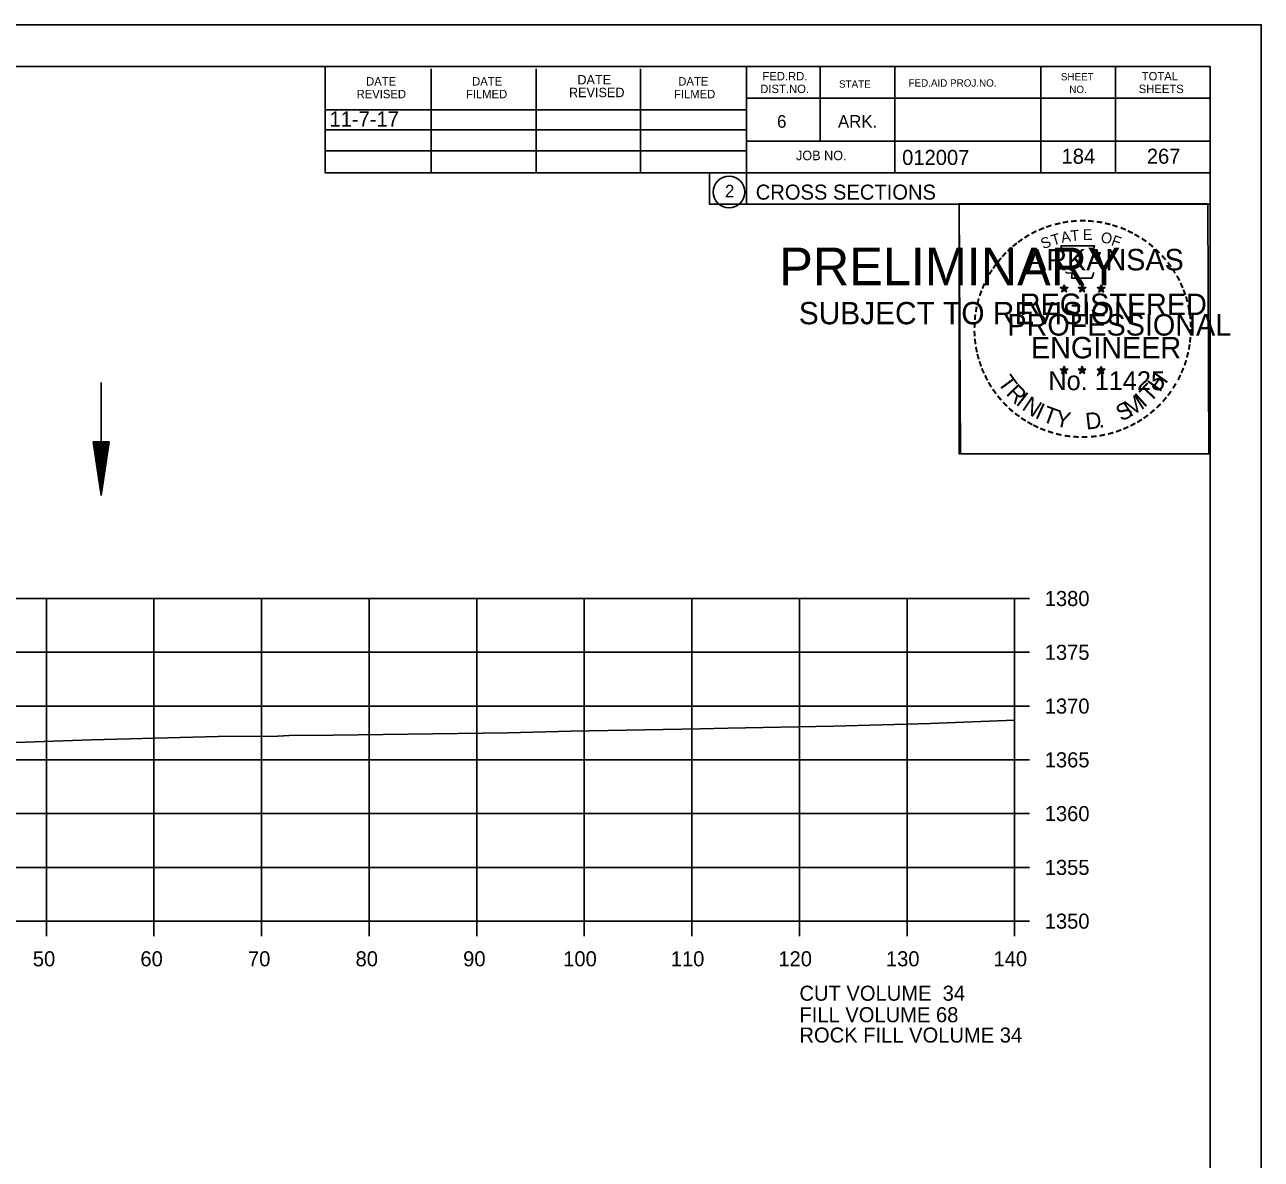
# Model space of a CAD drawing. Extents: x 1374311 to 1383814, y 384102 to 406278.
# Drawn here: x 1381676.6 to 1381791.6, y 391899.3 to 392004.8 of the extents above; entities that cross this region are included whole.
import ezdxf

# ---------------------------------------------------------------- set-up
doc = ezdxf.new("R2010")
doc.units = 0
for name, color, linetype in [('R_Axis', 7, 'Continuous'), ('R_Axis Annot', 7, 'Continuous'), ('R_Border', 7, 'Continuous'), ('R_Border PE', 7, 'Continuous'), ('R_Border Prem', 7, 'Continuous'), ('R_Draft', 7, 'Continuous'), ('R_Exist Surface', 7, 'Continuous'), ('R_Fin Surface', 7, 'Continuous'), ('R_Grid', 7, 'Continuous'), ('R_No Plot', 7, 'Continuous'), ('R_Water', 7, 'Continuous')]:
    doc.layers.add(name, color=color, linetype=linetype)

msp = doc.modelspace()

# ---------------------------------------------------------------- linework, layer by layer
at = {"layer": 'R_Axis'}
for p, q in [((1381768.66, 391921.41), (1381768.66, 391951.41)), ((1381770.06, 391951.41), (1381768.66, 391951.41)), ((1381770.06, 391946.41), (1381768.66, 391946.41)), ((1381770.06, 391941.41), (1381768.66, 391941.41)), ((1381770.06, 391936.41), (1381768.66, 391936.41)), ((1381770.06, 391931.41), (1381768.66, 391931.41)), ((1381770.06, 391926.41), (1381768.66, 391926.41)), ((1381488.66, 391921.41), (1381768.66, 391921.41)), ((1381678.66, 391920.01), (1381678.66, 391921.41)), ((1381688.66, 391920.01), (1381688.66, 391921.41)), ((1381698.66, 391920.01), (1381698.66, 391921.41)), ((1381708.66, 391920.01), (1381708.66, 391921.41)), ((1381718.66, 391920.01), (1381718.66, 391921.41)), ((1381728.66, 391920.01), (1381728.66, 391921.41)), ((1381738.66, 391920.01), (1381738.66, 391921.41)), ((1381748.66, 391920.01), (1381748.66, 391921.41)), ((1381758.66, 391920.01), (1381758.66, 391921.41)), ((1381768.66, 391920.01), (1381768.66, 391921.41)), ((1381770.06, 391921.41), (1381768.66, 391921.41))]:
    msp.add_line(p, q, dxfattribs=at)
at = {"layer": 'R_Border'}
for p, q in [((1381470.66, 392000.87), (1381786.84, 392000.87)), ((1381704.58, 391990.99), (1381704.58, 392000.87)), ((1381714.44, 391990.99), (1381714.44, 392000.67)), ((1381724.2, 391990.99), (1381724.2, 392000.67)), ((1381733.88, 391990.99), (1381733.88, 392000.67)), ((1381743.74, 392000.87), (1381743.74, 391988.07)), ((1381750.58, 392000.87), (1381750.58, 391993.93)), ((1381757.52, 392000.87), (1381757.52, 391990.99)), ((1381771.1, 392000.87), (1381771.1, 391990.99)), ((1381778.04, 392000.87), (1381778.04, 391990.99)), ((1381786.84, 391795.41), (1381786.84, 392000.87)), ((1381786.84, 391997.93), (1381743.74, 391997.93)), ((1381786.84, 391997.95), (1381786.84, 391997.95)), ((1381704.58, 391996.85), (1381743.74, 391996.85)), ((1381704.58, 391994.99), (1381743.74, 391994.99)), ((1381704.58, 391990.99), (1381704.58, 391993.05)), ((1381704.58, 391993.05), (1381743.74, 391993.05)), ((1381786.84, 391993.93), (1381743.74, 391993.93)), ((1381746.7, 391993.93), (1381786.84, 391993.93)), ((1381786.84, 391990.99), (1381704.58, 391990.99)), ((1381743.74, 391988.07), (1381786.84, 391988.07))]:
    msp.add_line(p, q, dxfattribs=at)
msp.add_circle((1381742.12, 391989.21), 1.47, dxfattribs=at)
at = {"layer": 'R_Border PE'}
for p, q in [((1381772.92, 391980.33), (1381773.27, 391980.22)), ((1381772.92, 391980.33), (1381773.18, 391980.28)), ((1381772.92, 391980.33), (1381773.16, 391980.21)), ((1381773.27, 391980.58), (1381773.23, 391980.33)), ((1381773.27, 391980.22), (1381773.27, 391980.58)), ((1381773.27, 391980.58), (1381773.32, 391980.33)), ((1381773.62, 391980.33), (1381773.27, 391980.22)), ((1381773.62, 391980.33), (1381773.33, 391980.28)), ((1381773.62, 391980.33), (1381773.41, 391980.23)), ((1381774.59, 391980.33), (1381774.94, 391980.22)), ((1381774.59, 391980.33), (1381774.85, 391980.28)), ((1381774.59, 391980.33), (1381774.83, 391980.21)), ((1381774.94, 391980.58), (1381774.9, 391980.33)), ((1381774.94, 391980.22), (1381774.94, 391980.58)), ((1381774.94, 391980.58), (1381774.99, 391980.33)), ((1381775.29, 391980.33), (1381774.94, 391980.22)), ((1381775.29, 391980.33), (1381775, 391980.28)), ((1381775.29, 391980.33), (1381775.08, 391980.23)), ((1381776.36, 391980.32), (1381776.71, 391980.2)), ((1381776.36, 391980.32), (1381776.61, 391980.27)), ((1381776.36, 391980.32), (1381776.59, 391980.19)), ((1381776.71, 391980.57), (1381776.66, 391980.32)), ((1381776.71, 391980.2), (1381776.71, 391980.57)), ((1381776.71, 391980.57), (1381776.75, 391980.32)), ((1381777.05, 391980.32), (1381776.71, 391980.2)), ((1381777.05, 391980.32), (1381776.77, 391980.27)), ((1381777.05, 391980.32), (1381776.85, 391980.21)), ((1381773.06, 391979.92), (1381773.27, 391980.22)), ((1381773.06, 391979.92), (1381773.18, 391980.16)), ((1381773.06, 391979.92), (1381773.27, 391980.14)), ((1381773.48, 391979.92), (1381773.27, 391980.22)), ((1381773.48, 391979.92), (1381773.27, 391980.13)), ((1381773.48, 391979.92), (1381773.35, 391980.21)), ((1381774.73, 391979.92), (1381774.94, 391980.22)), ((1381774.73, 391979.92), (1381774.85, 391980.16)), ((1381774.73, 391979.92), (1381774.94, 391980.14)), ((1381775.15, 391979.92), (1381774.94, 391980.22)), ((1381775.15, 391979.92), (1381774.94, 391980.13)), ((1381775.15, 391979.92), (1381775.02, 391980.21)), ((1381776.49, 391979.91), (1381776.71, 391980.2)), ((1381776.49, 391979.91), (1381776.62, 391980.15)), ((1381776.49, 391979.91), (1381776.7, 391980.12)), ((1381776.92, 391979.91), (1381776.7, 391980.12)), ((1381776.92, 391979.91), (1381776.71, 391980.2)), ((1381776.92, 391979.91), (1381776.78, 391980.2)), ((1381772.92, 391972.75), (1381773.27, 391972.64)), ((1381772.92, 391972.75), (1381773.17, 391972.71)), ((1381772.92, 391972.75), (1381773.16, 391972.63)), ((1381773.05, 391972.35), (1381773.27, 391972.64)), ((1381773.05, 391972.35), (1381773.18, 391972.59)), ((1381773.05, 391972.35), (1381773.27, 391972.56)), ((1381773.27, 391973.01), (1381773.23, 391972.76)), ((1381773.27, 391972.64), (1381773.27, 391973.01)), ((1381773.27, 391973.01), (1381773.32, 391972.76)), ((1381773.61, 391972.75), (1381773.27, 391972.64)), ((1381773.48, 391972.35), (1381773.27, 391972.64)), ((1381773.48, 391972.35), (1381773.27, 391972.56)), ((1381773.61, 391972.75), (1381773.33, 391972.71)), ((1381773.48, 391972.35), (1381773.34, 391972.64)), ((1381773.61, 391972.75), (1381773.41, 391972.65)), ((1381774.59, 391972.75), (1381774.94, 391972.64)), ((1381774.59, 391972.75), (1381774.84, 391972.71)), ((1381774.59, 391972.75), (1381774.82, 391972.63)), ((1381774.72, 391972.35), (1381774.94, 391972.64)), ((1381774.72, 391972.35), (1381774.85, 391972.59)), ((1381774.72, 391972.35), (1381774.93, 391972.56)), ((1381774.94, 391973.01), (1381774.9, 391972.76)), ((1381775.15, 391972.35), (1381774.93, 391972.56)), ((1381774.94, 391972.64), (1381774.94, 391973.01)), ((1381774.94, 391973.01), (1381774.99, 391972.76)), ((1381775.28, 391972.75), (1381774.94, 391972.64)), ((1381775.15, 391972.35), (1381774.94, 391972.64)), ((1381775.28, 391972.75), (1381775, 391972.71)), ((1381775.15, 391972.35), (1381775.01, 391972.64)), ((1381775.28, 391972.75), (1381775.08, 391972.65)), ((1381776.35, 391972.74), (1381776.7, 391972.63)), ((1381776.35, 391972.74), (1381776.61, 391972.7)), ((1381776.35, 391972.74), (1381776.59, 391972.62)), ((1381776.49, 391972.34), (1381776.7, 391972.63)), ((1381776.49, 391972.34), (1381776.61, 391972.58)), ((1381776.49, 391972.34), (1381776.7, 391972.55)), ((1381776.7, 391973), (1381776.66, 391972.75)), ((1381776.7, 391972.63), (1381776.7, 391973)), ((1381776.7, 391973), (1381776.75, 391972.75)), ((1381777.05, 391972.74), (1381776.7, 391972.63)), ((1381776.92, 391972.34), (1381776.7, 391972.63)), ((1381776.92, 391972.34), (1381776.7, 391972.55)), ((1381777.05, 391972.74), (1381776.76, 391972.7)), ((1381776.92, 391972.34), (1381776.78, 391972.63)), ((1381777.05, 391972.74), (1381776.85, 391972.64))]:
    msp.add_line(p, q, dxfattribs=at)
for points in [[(1381772.96, 391984.21), (1381773.23, 391983.38)], [(1381776.47, 391983.28), (1381776.62, 391983.57), (1381775.93, 391983.54), (1381776.08, 391984.21), (1381772.96, 391984.21)], [(1381773.46, 391981.78), (1381773.46, 391981.7), (1381774.02, 391981.68), (1381773.96, 391981.2), (1381775.83, 391981.2), (1381776.04, 391981.74)], [(1381773.27, 391980.58), (1381773.48, 391979.92), (1381772.92, 391980.33), (1381773.62, 391980.33), (1381773.06, 391979.92), (1381773.27, 391980.58)], [(1381774.94, 391980.58), (1381775.15, 391979.92), (1381774.59, 391980.33), (1381775.29, 391980.33), (1381774.73, 391979.92), (1381774.94, 391980.58)], [(1381776.71, 391980.57), (1381776.92, 391979.91), (1381776.36, 391980.32), (1381777.05, 391980.32), (1381776.49, 391979.91), (1381776.71, 391980.57)], [(1381773.27, 391973.01), (1381773.48, 391972.35), (1381772.92, 391972.75), (1381773.61, 391972.75), (1381773.05, 391972.35), (1381773.27, 391973.01)], [(1381774.94, 391973.01), (1381775.15, 391972.35), (1381774.59, 391972.75), (1381775.28, 391972.75), (1381774.72, 391972.35), (1381774.94, 391973.01)], [(1381776.7, 391973), (1381776.92, 391972.34), (1381776.35, 391972.74), (1381777.05, 391972.74), (1381776.49, 391972.34), (1381776.7, 391973)]]:
    msp.add_lwpolyline(points, dxfattribs=at)
for centre, radius in [((1381773.27, 391980.22), 0.172), ((1381773.27, 391980.22), 0.145), ((1381773.27, 391980.22), 0.116), ((1381773.27, 391980.22), 0.0991), ((1381773.27, 391980.22), 0.0747), ((1381774.94, 391980.22), 0.172), ((1381774.94, 391980.22), 0.145), ((1381774.94, 391980.22), 0.116), ((1381774.94, 391980.22), 0.0991), ((1381774.94, 391980.22), 0.0747), ((1381776.7, 391980.2), 0.172), ((1381776.7, 391980.2), 0.145), ((1381776.7, 391980.2), 0.116), ((1381776.7, 391980.2), 0.0991), ((1381773.27, 391980.22), 0.0495), ((1381773.27, 391980.22), 0.0296), ((1381774.94, 391980.22), 0.0495), ((1381774.94, 391980.22), 0.0296), ((1381776.7, 391980.2), 0.0747), ((1381776.7, 391980.2), 0.0495), ((1381776.7, 391980.2), 0.0296), ((1381773.27, 391972.64), 0.172), ((1381773.27, 391972.64), 0.145), ((1381773.27, 391972.64), 0.116), ((1381773.27, 391972.64), 0.0991), ((1381773.27, 391972.64), 0.0747), ((1381773.27, 391972.64), 0.0495), ((1381773.27, 391972.64), 0.0296), ((1381774.94, 391972.64), 0.172), ((1381774.94, 391972.64), 0.145), ((1381774.94, 391972.64), 0.116), ((1381774.94, 391972.64), 0.0991), ((1381774.94, 391972.64), 0.0747), ((1381774.94, 391972.64), 0.0495), ((1381774.94, 391972.64), 0.0296), ((1381776.7, 391972.63), 0.172), ((1381776.7, 391972.63), 0.145), ((1381776.7, 391972.63), 0.116), ((1381776.7, 391972.63), 0.0991), ((1381776.7, 391972.63), 0.0747), ((1381776.7, 391972.63), 0.0495), ((1381776.7, 391972.63), 0.0296)]:
    msp.add_circle(centre, radius, dxfattribs=at)
at = {"layer": 'R_Draft'}
for p, q in [((1381683, 391965.99), (1381683.75, 391960.99)), ((1381684.5, 391965.99), (1381683, 391965.99)), ((1381683.12, 391965.99), (1381683.75, 391961.82)), ((1381683.25, 391965.99), (1381683.75, 391962.68)), ((1381683.38, 391965.99), (1381683.75, 391963.51)), ((1381683.5, 391965.99), (1381683.75, 391964.36)), ((1381683.63, 391965.99), (1381683.75, 391965.2)), ((1381684.5, 391965.99), (1381683.75, 391960.99)), ((1381683.99, 391965.99), (1381683.75, 391964.36)), ((1381684.25, 391965.99), (1381683.75, 391962.68)), ((1381684.37, 391965.99), (1381683.75, 391961.82)), ((1381684.12, 391965.99), (1381683.75, 391963.51)), ((1381683.87, 391965.99), (1381683.75, 391965.2))]:
    msp.add_line(p, q, dxfattribs=at)
at = {"layer": 'R_Exist Surface'}
msp.add_lwpolyline([(1381670.45, 391937.83), (1381682.86, 391938.26), (1381694.64, 391938.57), (1381700.17, 391938.61), (1381701.22, 391938.66), (1381705.32, 391938.71), (1381721.54, 391938.93), (1381727.42, 391939.07), (1381739.44, 391939.3), (1381742.01, 391939.35), (1381751.84, 391939.54), (1381758.61, 391939.74), (1381760.82, 391939.8), (1381768.66, 391940.1)], dxfattribs=at)
at = {"layer": 'R_Grid'}
for p, q in [((1381488.66, 391951.41), (1381768.66, 391951.41)), ((1381678.66, 391921.41), (1381678.66, 391951.41)), ((1381688.66, 391921.41), (1381688.66, 391951.41)), ((1381698.66, 391921.41), (1381698.66, 391951.41)), ((1381708.66, 391921.41), (1381708.66, 391951.41)), ((1381718.66, 391921.41), (1381718.66, 391951.41)), ((1381728.66, 391921.41), (1381728.66, 391951.41)), ((1381738.66, 391921.41), (1381738.66, 391951.41)), ((1381748.66, 391921.41), (1381748.66, 391951.41)), ((1381758.66, 391921.41), (1381758.66, 391951.41)), ((1381768.66, 391921.41), (1381768.66, 391951.41)), ((1381488.66, 391946.41), (1381768.66, 391946.41)), ((1381488.66, 391941.41), (1381768.66, 391941.41)), ((1381488.66, 391936.41), (1381768.66, 391936.41)), ((1381488.66, 391931.41), (1381768.66, 391931.41)), ((1381488.66, 391926.41), (1381768.66, 391926.41)), ((1381488.66, 391921.41), (1381768.66, 391921.41))]:
    msp.add_line(p, q, dxfattribs=at)
at = {"layer": 'R_No Plot'}
for p, q in [((1381458.26, 392004.77), (1381791.59, 392004.77)), ((1381762.87, 391965.62), (1381762.87, 391965.62))]:
    msp.add_line(p, q, dxfattribs=at)
for points in [[(1381458.25, 392004.77), (1381791.59, 392004.77), (1381791.59, 391791.43), (1381458.25, 391791.43)], [(1381704.58, 392000.87), (1381704.58, 391990.99), (1381740.31, 391990.99), (1381740.31, 391988.07), (1381763.51, 391988.07), (1381763.51, 391964.86), (1381786.84, 391964.86), (1381786.84, 391795.41), (1381470.66, 391795.41), (1381470.66, 392000.87)], [(1381763.51, 391988.1), (1381786.61, 391988.1), (1381786.72, 391964.86), (1381763.62, 391964.86)]]:
    msp.add_lwpolyline(points, close=True, dxfattribs=at)
at = {"layer": 'R_Water'}
msp.add_line((1381683.75, 391971.49), (1381683.75, 391960.99), dxfattribs=at)

# ---------------------------------------------------------------- texts
at = {"layer": 'R_Axis Annot'}
for s, p in [('1380', (1381771.46, 391950.71)), ('1375', (1381771.46, 391945.71)), ('1370', (1381771.46, 391940.71)), ('1365', (1381771.46, 391935.71)), ('1360', (1381771.46, 391930.71)), ('1355', (1381771.46, 391925.71)), ('1350', (1381771.46, 391920.71)), ('50', (1381677.4, 391917.21)), ('60', (1381687.4, 391917.21)), ('70', (1381697.4, 391917.21)), ('80', (1381707.4, 391917.21)), ('90', (1381717.4, 391917.21)), ('100', (1381726.7, 391917.21)), ('110', (1381736.7, 391917.21)), ('120', (1381746.7, 391917.21)), ('130', (1381756.7, 391917.21)), ('140', (1381766.7, 391917.21)), ('CUT VOLUME  34', (1381748.66, 391914.01)), ('FILL VOLUME 68', (1381748.66, 391912.01)), ('ROCK FILL VOLUME 34', (1381748.66, 391910.12))]:
    msp.add_text(s, height=1.4, dxfattribs=at).set_placement(p)
at = {"layer": 'R_Border'}
for s, height, p in [('DATE', 0.782, (1381708.38, 391999.11)), ('DATE', 0.782, (1381718.24, 391999.11)), ('DATE', 0.879, (1381728.02, 391999.21)), ('DATE', 0.782, (1381737.4, 391999.11)), ('FED.RD.', 0.782, (1381745.22, 391999.59)), ('SHEET', 0.684, (1381772.96, 391999.59)), ('TOTAL', 0.782, (1381780.48, 391999.59)), ('REVISED', 0.782, (1381707.5, 391997.93)), ('FILMED', 0.782, (1381717.66, 391997.93)), ('REVISED', 0.879, (1381727.24, 391998.03)), ('FILMED', 0.782, (1381737, 391997.93)), ('DIST.NO.', 0.782, (1381745.02, 391998.41)), ('STATE', 0.684, (1381752.34, 391998.91)), ('FED.AID PROJ.NO.', 0.684, (1381758.8, 391999.01)), ('NO.', 0.684, (1381773.74, 391998.41)), ('SHEETS', 0.782, (1381780.2, 391998.41)), ('6', 1.17, (1381746.58, 391995.19)), ('ARK.', 1.172, (1381752.24, 391995.19)), ('JOB NO.', 0.879, (1381748.34, 391992.17)), ('012007', 1.4, (1381758.21, 391991.73)), ('2', 1.17, (1381741.74, 391988.72)), ('CROSS SECTIONS', 1.4, (1381744.6, 391988.5))]:
    msp.add_text(s, height=height, rotation=360, dxfattribs=at).set_placement(p)
at = {"layer": 'R_Border PE'}
for s, height, rotation, p in [('-', 1.6, 19.1761, (1381771.71, 391985.33)), ('-', 1.6, 13.6301, (1381772.46, 391985.57)), ('-', 1.6, 10.2193, (1381773.14, 391985.74)), ('-', 1.6, 5.8968, (1381773.87, 391985.85)), ('-', 1.6, 0.1862, (1381774.64, 391985.92)), ('-', 1.6, 357.743, (1381775.36, 391985.9)), ('-', 1.6, 352.1617, (1381776.11, 391985.85)), ('-', 1.6, 347.2049, (1381776.83, 391985.73)), ('-', 1.6, 342.3362, (1381777.46, 391985.58)), ('-', 1.6, 36.2317, (1381769.27, 391983.98)), ('-', 1.6, 34.0636, (1381769.85, 391984.38)), ('-', 1.6, 28.7918, (1381770.44, 391984.75)), ('-', 1.6, 24.3072, (1381771.08, 391985.06)), ('S', 1, 21.594, (1381771.32, 391983.88)), ('T', 1, 16.4036, (1381772.23, 391984.21)), ('A', 1, 11.2132, (1381773.06, 391984.47)), ('T', 1, 6.0228, (1381773.91, 391984.63)), ('E', 1, 0.8323, (1381775.01, 391984.74)), ('O', 1, 350.4515, (1381776.62, 391984.53)), ('F', 1, 340.0707, (1381777.57, 391984.3)), ('-', 1.6, 337.8551, (1381778.2, 391985.36)), ('-', 1.6, 334.1211, (1381778.83, 391985.09)), ('-', 1.6, 329.6409, (1381779.41, 391984.8)), ('-', 1.6, 325.8627, (1381780.05, 391984.44)), ('-', 1.6, 42.9622, (1381768.36, 391983.19)), ('-', 1.6, 38.9507, (1381768.79, 391983.6)), ('ARKANSAS', 2, 360, (1381769.82, 391981.92)), ('-', 1.6, 320.5297, (1381780.66, 391984.02)), ('-', 1.6, 315.5786, (1381781.26, 391983.53)), ('-', 1.6, 50.6142, (1381767.51, 391982.22)), ('-', 1.6, 48.423, (1381767.91, 391982.71)), ('-', 1.6, 309.8797, (1381781.83, 391982.98)), ('-', 1.6, 306.6522, (1381782.35, 391982.38)), ('-', 1.6, 58.0706, (1381766.77, 391981.13)), ('-', 1.6, 54.2325, (1381767.1, 391981.66)), ('-', 1.4, 303.6753, (1381782.84, 391981.81)), ('-', 1.6, 299.6684, (1381783.16, 391981.2)), ('-', 1.6, 67.7743, (1381766.2, 391979.9)), ('-', 1.6, 62.8713, (1381766.46, 391980.51)), ('-', 1.6, 294.6628, (1381783.48, 391980.59)), ('-', 1.6, 75.461, (1381765.78, 391978.56)), ('-', 1.6, 72.3945, (1381765.98, 391979.27)), ('REGISTERED', 2, 360, (1381769.14, 391977.77)), ('DWB', 0.01, 360, (1381773.26, 391980.21)), ('DWB', 0.01, 360, (1381774.93, 391980.21)), ('DWB', 0.01, 360, (1381776.69, 391980.2)), ('-', 1.6, 290.5728, (1381783.74, 391980.01)), ('-', 1.6, 285.1233, (1381783.97, 391979.43)), ('-', 1.6, 81.2013, (1381765.65, 391977.85)), ('-', 1.6, 280.5493, (1381784.17, 391978.69)), ('-', 1.6, 89.0622, (1381765.55, 391976.45)), ('-', 1.6, 85.1863, (1381765.57, 391977.16)), ('PROFESSIONAL', 2, 360, (1381767.99, 391975.86)), ('-', 1.6, 276.5962, (1381784.33, 391977.92)), ('-', 1.6, 274.3301, (1381784.39, 391977.2)), ('-', 1.6, 94.1959, (1381765.58, 391975.73)), ('ENGINEER', 2, 360, (1381770.18, 391973.74)), ('-', 1.6, 263.5172, (1381784.41, 391975.9)), ('-', 1.6, 269.9407, (1381784.43, 391976.57)), ('-', 1.6, 98.9479, (1381765.66, 391975.06)), ('-', 1.6, 101.7149, (1381765.79, 391974.33)), ('-', 1.6, 260.9953, (1381784.34, 391975.25)), ('-', 1.6, 105.4578, (1381765.95, 391973.73)), ('-', 1.6, 109.0874, (1381766.17, 391973.1)), ('-', 1.6, 252.8681, (1381784.05, 391973.85)), ('-', 1.6, 255.7626, (1381784.23, 391974.57)), ('-', 1.6, 114.0643, (1381766.42, 391972.51)), ('T', 1.54, 306.0406, (1381767.03, 391971.48)), ('No. 11425', 1.757, 360, (1381771.8, 391970.79)), ('DWB', 0.01, 360, (1381773.25, 391972.64)), ('DWB', 0.01, 360, (1381774.92, 391972.64)), ('DWB', 0.01, 360, (1381776.69, 391972.63)), ('H', 1.54, 54.6088, (1381782.15, 391970.52)), ('-', 1.6, 244.6197, (1381783.56, 391972.55)), ('-', 1.6, 247.8887, (1381783.82, 391973.18)), ('-', 1.6, 115.7289, (1381766.73, 391971.89)), ('-', 1.6, 120.4471, (1381767.08, 391971.3)), ('R', 1.54, 314.005, (1381767.79, 391970.43)), ('T', 1.54, 46.6444, (1381781.26, 391969.57)), ('-', 1.6, 239.0712, (1381783.17, 391971.8)), ('-', 1.6, 125.8934, (1381767.49, 391970.74)), ('-', 1.6, 130.7181, (1381767.95, 391970.19)), ('I', 1.54, 321.9694, (1381768.69, 391969.5)), ('N', 1.54, 326.5002, (1381769.26, 391969.03)), ('M', 1.54, 32.6563, (1381779.41, 391968.25)), ('I', 1.54, 42.1136, (1381780.7, 391969.1)), ('-', 1.6, 231.2538, (1381782.34, 391970.58)), ('-', 1.6, 233.8452, (1381782.77, 391971.14)), ('-', 1.6, 134.2238, (1381768.47, 391969.65)), ('-', 1.6, 138.9338, (1381768.99, 391969.18)), ('I', 1.54, 335.3603, (1381770.47, 391968.24)), ('T', 1.54, 339.8912, (1381771.13, 391967.92)), ('Y', 1.54, 347.8556, (1381772.34, 391967.47)), ('S', 1.54, 26.9312, (1381778.57, 391967.84)), ('-', 1.6, 221.0851, (1381781.33, 391969.5)), ('-', 1.6, 225.7653, (1381781.86, 391970.01)), ('-', 1.6, 144.6463, (1381769.55, 391968.78)), ('-', 1.6, 148.0898, (1381770.11, 391968.4)), ('-', 1.6, 151.5704, (1381770.69, 391968.08)), ('D', 1.54, 6.3969, (1381775.33, 391967.11)), ('-', 1.6, 207.3568, (1381779.69, 391968.3)), ('-', 1.6, 212.2491, (1381780.25, 391968.64)), ('-', 1.6, 215.7363, (1381780.79, 391969.03)), ('-', 1.6, 154.6002, (1381771.21, 391967.83)), ('-', 1.6, 158.5612, (1381771.83, 391967.58)), ('-', 1.6, 162.7983, (1381772.52, 391967.37)), ('-', 1.6, 167.5555, (1381773.24, 391967.2)), ('-', 1.6, 173.1155, (1381774.01, 391967.09)), ('-', 1.6, 176.5183, (1381774.76, 391967.04)), ('-', 1.6, 181.5918, (1381775.5, 391967.06)), ('-', 1.6, 185.8167, (1381776.31, 391967.13)), ('-', 1.6, 191.2858, (1381777.04, 391967.27)), ('.', 1.54, 13.7642, (1381776.52, 391967.24)), ('-', 1.6, 195.4743, (1381777.77, 391967.46)), ('-', 1.6, 200.7184, (1381778.45, 391967.71)), ('-', 1.6, 204.2516, (1381779.07, 391967.98))]:
    msp.add_text(s, height=height, rotation=rotation, dxfattribs=at).set_placement(p)
at = {"layer": 'R_Border Prem'}
for s, height, p in [('PRELIMINARY', 3.5, (1381746.79, 391980.54)), ('DWB', 0.01, (1381747.53, 391982.38)), ('SUBJECT TO REVISION', 2.0751, (1381748.6, 391976.91))]:
    msp.add_text(s, height=height, rotation=360, dxfattribs=at).set_placement(p)
at = {"layer": 'R_Fin Surface'}
msp.add_text('11-7-17', height=1.4, dxfattribs=at).set_placement((1381704.98, 391995.3))
at = {"layer": 'R_Water'}
for s, p in [('184', (1381773.03, 391991.84)), ('267', (1381780.95, 391991.84))]:
    msp.add_text(s, height=1.4, rotation=360, dxfattribs=at).set_placement(p)

doc.saveas('drawing.dxf')
